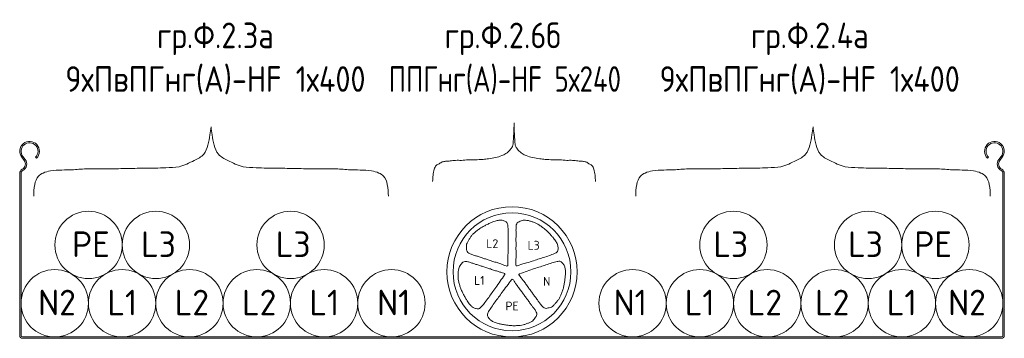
# Model space of a CAD drawing. Header units: millimetres. Extents: x -32229 to 291619, y -13689 to 125138.
# Tile 562 of 565: x 163078 to 163578, y 342 to 504. Entities that reach past the tile are written whole.
import ezdxf

# ---------------------------------------------------------------- set-up
doc = ezdxf.new("R2010")
doc.units = ezdxf.units.MM
doc.layers.add('Заполнение лотков_dwg', color=7, linetype='Continuous', lineweight=9, true_color=0x767676)
doc.styles.add('GOST Common_3', font='GOST_Common.ttf', dxfattribs={"height": 13})
doc.styles.add('GOST Common_4', font='GOST_Common.ttf', dxfattribs={"width": 0.9, "height": 13})
doc.styles.add('GOST Common_6', font='GOST_Common.ttf', dxfattribs={"width": 0.8, "height": 13})
doc.styles.add('GOST Common_7', font='GOST_Common.ttf', dxfattribs={"height": 4.499724})

# ---------------------------------------------------------------- blocks, each defined once
blk = doc.blocks.new('Заполнение лотков_dwg__U2-3107535-Заполнение лотков')
at = {"lineweight": 9}
for p, q in [((645.57, 433.82), (646.79, 432.24)), ((647.35, 432.67), (646.12, 434.25)), ((652.53, 433.81), (653.02, 433.31)), ((1136.02, 433.31), (1136.51, 433.81)), ((1142.92, 434.25), (1141.7, 432.67)), ((1142.25, 432.24), (1143.48, 433.82)), ((644.52, 425.55), (644.52, 343.38)), ((645.22, 343.38), (645.22, 425.55)), ((1143.82, 425.55), (1143.82, 343.38)), ((1144.52, 343.38), (1144.52, 425.55)), ((1143.02, 342.58), (646.02, 342.58)), ((646.02, 341.88), (1143.02, 341.88))]:
    blk.add_line(p, q, dxfattribs=at)
for centre, radius, start, end in [((649.52, 436.88), 5, 314.427, 217.7596), ((649.52, 436.88), 4.3, 314.427, 217.7596), ((1139.52, 436.88), 5, 322.2404, 225.573), ((1139.52, 436.88), 4.3, 322.2404, 225.573), ((644.42, 430.4), 3, 298.2115, 37.7596), ((644.42, 430.4), 3.7, 298.2115, 37.7596), ((1144.62, 430.4), 3.7, 142.2404, 241.7885), ((1144.62, 430.4), 3, 142.2404, 241.7885), ((647.02, 425.55), 2.5, 118.2115, 180), ((647.02, 425.55), 1.8, 118.2115, 180), ((1142.02, 425.55), 1.8, 0, 61.7885), ((1142.02, 425.55), 2.5, 0, 61.7885), ((646.02, 343.38), 1.5, 180, 270), ((646.02, 343.38), 0.8, 180, 270), ((1143.02, 343.38), 0.8, 270, 0), ((1143.02, 343.38), 1.5, 270, 0)]:
    blk.add_arc(centre, radius, start, end, dxfattribs=at)
blk = doc.blocks.new('Заполнение лотков_dwg-2902818-Заполнение лотков')
at = {"lineweight": 9}
for centre in [(679.47, 389.3), (713.67, 389.3), (782.07, 389.3), (1006.97, 389.3), (1075.37, 389.3), (1109.57, 389.3), (662.32, 359.68), (696.52, 359.68), (730.72, 359.68), (764.92, 359.68), (799.12, 359.68), (833.32, 359.68), (955.72, 359.68), (989.92, 359.68), (1024.12, 359.68), (1058.32, 359.68), (1092.52, 359.68), (1126.72, 359.68)]:
    blk.add_circle(centre, 17.1, dxfattribs=at)
at = {"lineweight": 20}
for radius in [33.07, 29.94]:
    blk.add_circle((894.52, 375.65), radius, dxfattribs=at)
for points, knots in [([(854.2, 421.55), (854.28, 422.59), (854.44, 424.67), (854.83, 427.4), (855.76, 429.77), (857.61, 430.49), (859.01, 431.58), (861.02, 431.79), (863.28, 431.96), (865.95, 432.36), (869.04, 432.15), (872.36, 432.62), (876.05, 432.55), (879.45, 432.67), (882.87, 433.07), (886.1, 433.52), (889.07, 434.48), (891.61, 435.65), (893.4, 437.32), (895.04, 439.39), (895.19, 442.35), (895.49, 446.29), (895.54, 449.39), (895.57, 451.31)], [0, 0, 0, 0, 2.182132, 4.314052, 5.866626, 7.063997, 8.29436, 9.499162, 11.147, 13.064348, 15.086668, 17.574193, 20.01655, 22.76622, 24.650259, 27.201992, 29.522405, 31.143136, 32.975647, 34.593911, 36.48099, 38.931204, 42.916765, 42.916765, 42.916765, 42.916765]), ([(936.95, 421.55), (936.87, 422.59), (936.71, 424.67), (936.31, 427.4), (935.39, 429.77), (933.53, 430.49), (932.13, 431.58), (930.13, 431.79), (927.87, 431.96), (925.2, 432.36), (922.1, 432.15), (918.78, 432.62), (915.09, 432.55), (911.7, 432.67), (908.27, 433.07), (905.05, 433.52), (902.08, 434.48), (899.53, 435.65), (897.75, 437.32), (896.1, 439.39), (895.95, 442.35), (895.66, 446.29), (895.61, 449.39), (895.57, 451.31)], [0, 0, 0, 0, 2.182132, 4.314052, 5.866626, 7.063997, 8.29436, 9.499162, 11.147, 13.064348, 15.086668, 17.574193, 20.01655, 22.76622, 24.650259, 27.201992, 29.522405, 31.143136, 32.975647, 34.593911, 36.48099, 38.931204, 42.916765, 42.916765, 42.916765, 42.916765]), ([(651.63, 414.11), (651.7, 416.05), (651.83, 419.52), (653.29, 424.09), (656.69, 426.11), (660.77, 427.15), (665.69, 427.36), (671.74, 427.39), (678.84, 428.17), (687.14, 427.87), (696.2, 428.04), (704.85, 428.26), (712.52, 428.21), (719.15, 428.57), (726.13, 428.54), (732.3, 431.83), (738.3, 434.74), (740.29, 440.09), (741.11, 444.78), (741.51, 447.92), (741.68, 449.25)], [0, 0, 0, 0, 3.342075, 5.984442, 7.621474, 9.82536, 13.143668, 15.967813, 20.138617, 25.285199, 30.111538, 35.579521, 40.042155, 43.153866, 46.946057, 51.69638, 54.970465, 57.813189, 60.898929, 63.188352, 63.188352, 63.188352, 63.188352]), ([(831.72, 414.11), (831.65, 416.05), (831.52, 419.52), (830.06, 424.09), (826.66, 426.11), (822.58, 427.15), (817.66, 427.36), (811.61, 427.39), (804.52, 428.17), (796.21, 427.87), (787.15, 428.04), (778.5, 428.26), (770.84, 428.21), (764.21, 428.57), (757.22, 428.54), (751.06, 431.83), (745.06, 434.74), (743.06, 440.09), (742.24, 444.78), (741.85, 447.92), (741.68, 449.25)], [0, 0, 0, 0, 3.342075, 5.984442, 7.621474, 9.82536, 13.143668, 15.967813, 20.138617, 25.285199, 30.111538, 35.579521, 40.042155, 43.153866, 46.946057, 51.69638, 54.970465, 57.813189, 60.898929, 63.188352, 63.188352, 63.188352, 63.188352]), ([(957.32, 414.11), (957.39, 416.05), (957.52, 419.52), (958.99, 424.09), (962.38, 426.11), (966.47, 427.15), (971.38, 427.36), (977.43, 427.39), (984.53, 428.17), (992.84, 427.87), (1001.89, 428.04), (1010.54, 428.26), (1018.21, 428.21), (1024.84, 428.57), (1031.82, 428.54), (1037.99, 431.83), (1043.99, 434.74), (1045.98, 440.09), (1046.8, 444.78), (1047.2, 447.92), (1047.37, 449.25)], [0, 0, 0, 0, 3.342075, 5.984442, 7.621474, 9.82536, 13.143668, 15.967813, 20.138617, 25.285199, 30.111538, 35.579521, 40.042155, 43.153866, 46.946057, 51.69638, 54.970465, 57.813189, 60.898929, 63.188352, 63.188352, 63.188352, 63.188352]), ([(1137.42, 414.11), (1137.34, 416.05), (1137.22, 419.52), (1135.75, 424.09), (1132.36, 426.11), (1128.27, 427.15), (1123.35, 427.36), (1117.31, 427.39), (1110.21, 428.17), (1101.9, 427.87), (1092.85, 428.04), (1084.2, 428.26), (1076.53, 428.21), (1069.9, 428.57), (1062.92, 428.54), (1056.75, 431.83), (1050.75, 434.74), (1048.76, 440.09), (1047.94, 444.78), (1047.54, 447.92), (1047.37, 449.25)], [0, 0, 0, 0, 3.342075, 5.984442, 7.621474, 9.82536, 13.143668, 15.967813, 20.138617, 25.285199, 30.111538, 35.579521, 40.042155, 43.153866, 46.946057, 51.69638, 54.970465, 57.813189, 60.898929, 63.188352, 63.188352, 63.188352, 63.188352]), ([(892.39, 379.13), (892.4, 380.43), (892.41, 383.07), (892.62, 386.74), (892.46, 390.09), (892.59, 393.17), (892.55, 396.15), (892.47, 398.63), (892.14, 400.89), (890.37, 401.63), (888.71, 402.03), (886.79, 401.68), (884.99, 401.12), (883.19, 400.27), (881.51, 399.5), (879.81, 398.63), (878.75, 398), (878.23, 397.65)], [0, 0, 0, 0, 2.800845, 5.643137, 7.875827, 9.986776, 12.240311, 14.210736, 15.482038, 16.700833, 17.94323, 19.17228, 20.790486, 21.990263, 23.425306, 24.751053, 26.081087, 26.081087, 26.081087, 26.081087]), ([(910.41, 397.94), (909.91, 398.33), (908.88, 399.05), (907.36, 400), (905.89, 400.82), (904.34, 401.21), (902.87, 401.65), (901.47, 401.9), (900.18, 401.93), (899.12, 401.49), (898.09, 401.15), (897.08, 400.59), (896.59, 399.28), (896.55, 397.71), (896.54, 395.98), (896.64, 394.16), (896.49, 392.37), (896.6, 390.43), (896.55, 388.5), (896.53, 386.43), (896.65, 384.38), (896.53, 382.43), (896.54, 380.74), (896.39, 379.67), (896.44, 378.77), (896.88, 378.7), (897.06, 378.73), (897.17, 378.75)], [26.081087, 26.081087, 26.081087, 26.081087, 27.44534, 28.770929, 29.91924, 31.026039, 32.171281, 33.224344, 34.071878, 34.883626, 35.655862, 36.414133, 37.247169, 38.484151, 39.806869, 40.950388, 42.376274, 43.648155, 45.114565, 46.499243, 48.079557, 49.504978, 50.712324, 51.587011, 52.074339, 52.221954, 52.463963, 52.463963, 52.463963, 52.463963]), ([(878.23, 397.65), (877.7, 397.29), (876.7, 396.54), (875.33, 395.39), (874.1, 394.24), (873.25, 392.89), (872.37, 391.62), (871.7, 390.37), (871.27, 389.15), (871.37, 388), (871.38, 386.92), (871.6, 385.79), (872.68, 384.92), (874.17, 384.39), (875.82, 383.85), (877.57, 383.39), (879.23, 382.69), (881.11, 382.19), (882.93, 381.55), (884.89, 380.89), (886.88, 380.37), (888.69, 379.66), (890.3, 379.15), (891.27, 378.67), (892.15, 378.44), (892.35, 378.84), (892.37, 379.01), (892.39, 379.13)], [26.081087, 26.081087, 26.081087, 26.081087, 27.44534, 28.770929, 29.91924, 31.026039, 32.171281, 33.224344, 34.071878, 34.883626, 35.655862, 36.414133, 37.247169, 38.484151, 39.806869, 40.950388, 42.376274, 43.648155, 45.114565, 46.499243, 48.079557, 49.504978, 50.712324, 51.587011, 52.074339, 52.221954, 52.463963, 52.463963, 52.463963, 52.463963]), ([(897.17, 378.75), (898.41, 379.15), (900.92, 379.95), (904.48, 380.88), (907.62, 382.08), (910.58, 382.9), (913.41, 383.87), (915.75, 384.7), (917.79, 385.72), (917.95, 387.62), (917.82, 389.33), (916.89, 391.05), (915.8, 392.58), (914.44, 394.03), (913.19, 395.39), (911.83, 396.74), (910.9, 397.56), (910.41, 397.94)], [0, 0, 0, 0, 2.800845, 5.643137, 7.875827, 9.986776, 12.240311, 14.210736, 15.482038, 16.700833, 17.94323, 19.17228, 20.790486, 21.990263, 23.425306, 24.751053, 26.081087, 26.081087, 26.081087, 26.081087]), ([(868.41, 367.43), (868.19, 368.03), (867.83, 369.23), (867.39, 370.96), (867.07, 372.62), (867.18, 374.21), (867.22, 375.75), (867.41, 377.16), (867.78, 378.39), (868.53, 379.27), (869.17, 380.14), (870.01, 380.92), (871.41, 380.99), (872.92, 380.54), (874.57, 380.01), (876.26, 379.35), (878.02, 378.95), (879.83, 378.24), (881.68, 377.7), (883.65, 377.08), (885.56, 376.33), (887.45, 375.84), (889.05, 375.3), (890.12, 375.12), (890.97, 374.79), (890.89, 374.35), (890.81, 374.19), (890.75, 374.09)], [26.081087, 26.081087, 26.081087, 26.081087, 27.44534, 28.770929, 29.91924, 31.026039, 32.171281, 33.224344, 34.071878, 34.883626, 35.655862, 36.414133, 37.247169, 38.484151, 39.806869, 40.950388, 42.376274, 43.648155, 45.114565, 46.499243, 48.079557, 49.504978, 50.712324, 51.587011, 52.074339, 52.221954, 52.463963, 52.463963, 52.463963, 52.463963]), ([(898.49, 374.7), (899.73, 375.11), (902.23, 375.94), (905.66, 377.27), (908.9, 378.15), (911.78, 379.23), (914.63, 380.1), (917.01, 380.8), (919.27, 381.18), (920.51, 379.73), (921.41, 378.28), (921.67, 376.34), (921.69, 374.46), (921.44, 372.48), (921.23, 370.65), (920.93, 368.76), (920.65, 367.55), (920.48, 366.96)], [0, 0, 0, 0, 2.800845, 5.643137, 7.875827, 9.986776, 12.240311, 14.210736, 15.482038, 16.700833, 17.94323, 19.17228, 20.790486, 21.990263, 23.425306, 24.751053, 26.081087, 26.081087, 26.081087, 26.081087]), ([(890.75, 374.09), (889.99, 373.03), (888.46, 370.89), (886.47, 367.8), (884.36, 365.18), (882.67, 362.62), (880.87, 360.23), (879.35, 358.26), (877.76, 356.63), (875.9, 357.07), (874.31, 357.72), (872.97, 359.14), (871.85, 360.65), (870.89, 362.39), (869.98, 364), (869.11, 365.7), (868.63, 366.84), (868.41, 367.43)], [0, 0, 0, 0, 2.800845, 5.643137, 7.875827, 9.986776, 12.240311, 14.210736, 15.482038, 16.700833, 17.94323, 19.17228, 20.790486, 21.990263, 23.425306, 24.751053, 26.081087, 26.081087, 26.081087, 26.081087]), ([(894.23, 371.58), (893.46, 370.53), (891.91, 368.4), (889.6, 365.54), (887.78, 362.71), (885.87, 360.3), (884.17, 357.85), (882.78, 355.79), (881.73, 353.76), (882.74, 352.13), (883.85, 350.83), (885.62, 350), (887.41, 349.41), (889.36, 349.04), (891.17, 348.69), (893.06, 348.4), (894.3, 348.3), (894.92, 348.28)], [0, 0, 0, 0, 2.800845, 5.643137, 7.875827, 9.986776, 12.240311, 14.210736, 15.482038, 16.700833, 17.94323, 19.17228, 20.790486, 21.990263, 23.425306, 24.751053, 26.081087, 26.081087, 26.081087, 26.081087]), ([(894.92, 348.28), (895.56, 348.26), (896.81, 348.29), (898.6, 348.42), (900.27, 348.63), (901.74, 349.24), (903.19, 349.76), (904.47, 350.38), (905.53, 351.12), (906.12, 352.11), (906.75, 352.99), (907.23, 354.04), (906.85, 355.39), (905.95, 356.68), (904.93, 358.08), (903.77, 359.48), (902.84, 361.02), (901.6, 362.51), (900.5, 364.1), (899.29, 365.77), (897.98, 367.36), (896.92, 369), (895.91, 370.35), (895.4, 371.31), (894.82, 372), (894.43, 371.8), (894.3, 371.66), (894.23, 371.58)], [26.081087, 26.081087, 26.081087, 26.081087, 27.44534, 28.770929, 29.91924, 31.026039, 32.171281, 33.224344, 34.071878, 34.883626, 35.655862, 36.414133, 37.247169, 38.484151, 39.806869, 40.950388, 42.376274, 43.648155, 45.114565, 46.499243, 48.079557, 49.504978, 50.712324, 51.587011, 52.074339, 52.221954, 52.463963, 52.463963, 52.463963, 52.463963]), ([(920.48, 366.96), (920.3, 366.34), (919.89, 365.15), (919.22, 363.5), (918.52, 361.97), (917.49, 360.75), (916.56, 359.52), (915.57, 358.5), (914.55, 357.71), (913.43, 357.44), (912.4, 357.12), (911.25, 356.98), (910.08, 357.74), (909.13, 359), (908.1, 360.39), (907.12, 361.92), (905.94, 363.28), (904.89, 364.92), (903.72, 366.44), (902.48, 368.11), (901.37, 369.84), (900.13, 371.34), (899.15, 372.72), (898.39, 373.49), (897.91, 374.26), (898.22, 374.57), (898.39, 374.65), (898.49, 374.7)], [26.081087, 26.081087, 26.081087, 26.081087, 27.44534, 28.770929, 29.91924, 31.026039, 32.171281, 33.224344, 34.071878, 34.883626, 35.655862, 36.414133, 37.247169, 38.484151, 39.806869, 40.950388, 42.376274, 43.648155, 45.114565, 46.499243, 48.079557, 49.504978, 50.712324, 51.587011, 52.074339, 52.221954, 52.463963, 52.463963, 52.463963, 52.463963])]:
    blk.add_open_spline(points, degree=3, knots=knots, dxfattribs=at)
blk.add_blockref('Заполнение лотков_dwg__U2-3107535-Заполнение лотков', (0, 0))
at = {"lineweight": 20, "line_spacing_factor": 1.022761}
for s, insert, char_height, width, attachment_point, style in [('гр.Ф.2.3а\\P9хПвПГнг(А)-HF 1х400', (743.91, 502.22), 13, 187.3279, 2, 'GOST Common_4'), ('гр.Ф.2.6б', (860.28, 502.21), 13, 75.3077, 1, 'GOST Common_4'), ('гр.Ф.2.4а\\P9хПвПГнг(А)-HF 1х400', (1045.7, 502.22), 13, 187.3279, 2, 'GOST Common_4'), ('ППГнг(А)-HF 5х240', (831.9, 480.05), 13, 142.6139, 1, 'GOST Common_6'), ('РЕ', (671.06, 396.17), 13, 23.5337, 1, 'GOST Common_3'), ('L3', (706.19, 396.17), 13, 21.9647, 1, 'GOST Common_3'), ('L3', (774.59, 396.17), 13, 21.9647, 1, 'GOST Common_3'), ('L3', (1014.46, 396.17), 13, 21.9647, 3, 'GOST Common_3'), ('L3', (1082.86, 396.17), 13, 21.9647, 3, 'GOST Common_3'), ('РЕ', (1117.98, 396.17), 13, 23.5337, 3, 'GOST Common_3'), ('L2', (881.5, 392.19), 4.5, 7.6027, 1, 'GOST Common_7'), ('L3', (902.45, 391.37), 4.5, 7.6027, 1, 'GOST Common_7'), ('L1', (875.31, 373.53), 4.5, 6.5166, 1, 'GOST Common_7'), ('\\fGOST Common|b0|i0|c204|p34|;N', (910.33, 373.05), 4.4997, 4.3444, 1, 'GOST Common_7'), ('N2', (653.91, 366.55), 13, 23.5337, 1, 'GOST Common_3'), ('L1', (689.04, 366.55), 13, 18.8269, 1, 'GOST Common_3'), ('L2', (723.24, 366.55), 13, 21.9647, 1, 'GOST Common_3'), ('L2', (757.44, 366.55), 13, 21.9647, 1, 'GOST Common_3'), ('L1', (791.64, 366.55), 13, 18.8269, 1, 'GOST Common_3'), ('N1', (826.04, 366.55), 13, 20.3958, 1, 'GOST Common_3'), ('N1', (963.01, 366.55), 13, 20.3958, 3, 'GOST Common_3'), ('L1', (997.41, 366.55), 13, 18.8269, 3, 'GOST Common_3'), ('L2', (1031.61, 366.55), 13, 21.9647, 3, 'GOST Common_3'), ('L2', (1065.81, 366.55), 13, 21.9647, 3, 'GOST Common_3'), ('L1', (1100.01, 366.55), 13, 18.8269, 3, 'GOST Common_3'), ('N2', (1135.13, 366.55), 13, 23.5337, 3, 'GOST Common_3'), ('PE', (891.24, 360.51), 4.5, 8.1457, 1, 'GOST Common_7')]:
    blk.add_mtext(s, dxfattribs=dict(at, insert=insert, char_height=char_height, width=width, attachment_point=attachment_point, style=style))

msp = doc.modelspace()

# ---------------------------------------------------------------- block references
at = {"layer": 'Заполнение лотков_dwg', "color": 7, "lineweight": 20}
msp.add_blockref('Заполнение лотков_dwg-2902818-Заполнение лотков', (162433.88, 0), dxfattribs=at)

doc.saveas('drawing.dxf')
